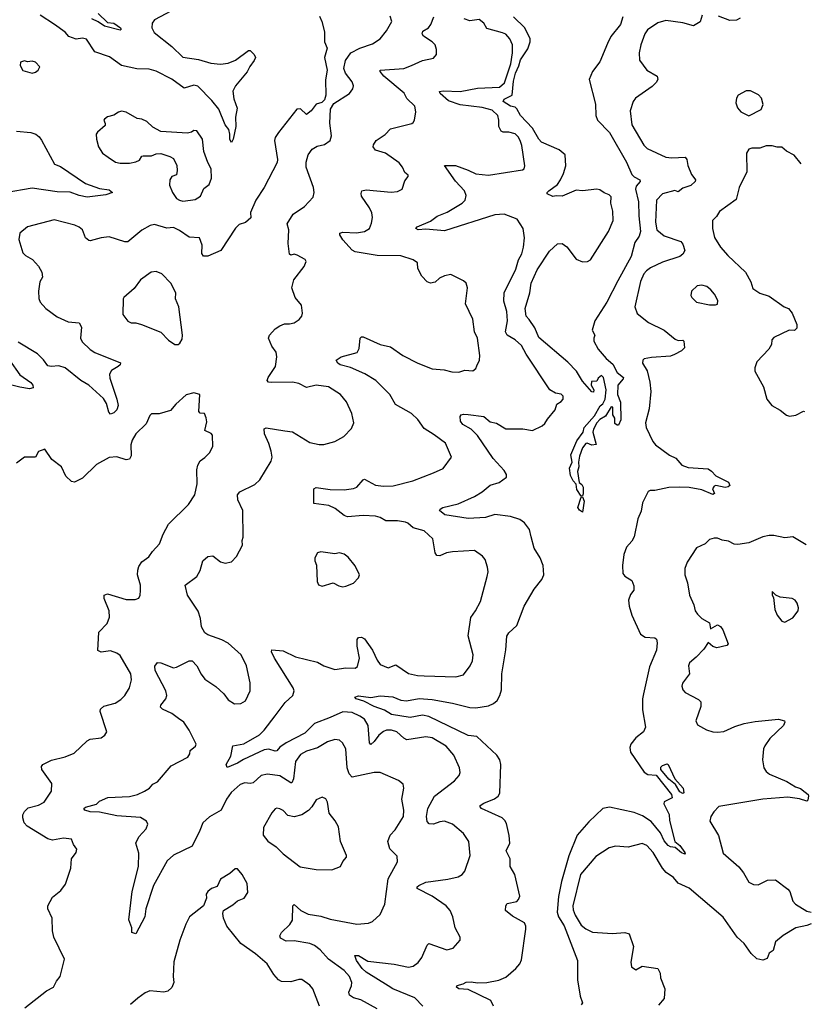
# Model space of a CAD drawing. Extents: x 2056909 to 2160450, y 827444 to 1016825.
# Tile 472 of 501: x 2138825 to 2143874, y 976137 to 982416. Entities that reach past the tile are written whole.
import ezdxf

# ---------------------------------------------------------------- set-up
doc = ezdxf.new("R2010")
doc.units = 0

msp = doc.modelspace()

# ---------------------------------------------------------------- linework, layer by layer
at = {"layer": '0CON10XD'}
for points in [[(2140737.6, 982437.6), (2140752.5, 982405), (2140768.8, 982338.8), (2140768, 982275), (2140786.2, 982235), (2140770, 982175), (2140786.7, 982095), (2140776.4, 982033.6), (2140776.7, 981935), (2140770, 981905), (2140751.7, 981888.3), (2140715, 981877.5), (2140683.3, 981835), (2140655, 981812.5), (2140615, 981847.5), (2140592.5, 981845), (2140475, 981696.7), (2140454.4, 981665.6), (2140449.2, 981645), (2140469.2, 981525), (2140467.5, 981505), (2140384.4, 981345.6), (2140330.8, 981265), (2140296, 981186), (2140298.6, 981151.4), (2140265, 981122.9), (2140225, 981110), (2140202.4, 981087.6), (2140108.8, 980945), (2140025, 980908.8), (2139998.3, 980908.3), (2139986.2, 980925), (2139988.8, 980978.8), (2139972.5, 981025), (2139905, 981028.8), (2139845, 981071.2), (2139805, 981090), (2139763.6, 981086.4), (2139685, 981110), (2139657.3, 981102.7), (2139605, 981072.9), (2139515, 980998.6), (2139495, 980998.6), (2139395, 981031.4), (2139345, 981025.8), (2139275, 981006.2), (2139265, 981008.8), (2139243.8, 981025), (2139225.5, 981075.5), (2139205, 981092), (2139175.7, 981105.7), (2139045, 981140), (2138875, 981094), (2138826.2, 981055), (2138818.8, 981015), (2138845, 980930), (2138862.7, 980912.7), (2138907, 980887), (2138944, 980845), (2138967.1, 980805), (2138970, 980775), (2138954.3, 980745), (2138944.4, 980685), (2138947.1, 980637.1), (2138956, 980615), (2138992, 980575), (2139065, 980522), (2139135, 980489.4), (2139205, 980482), (2139218.9, 980455), (2139212.5, 980385), (2139222.6, 980362.6), (2139275, 980313.1), (2139305, 980293.1), (2139467.3, 980227.3), (2139466.2, 980215), (2139454, 980205), (2139411.4, 980178.6), (2139398.1, 980155), (2139399.3, 980129.3), (2139445.5, 979995), (2139452.2, 979955), (2139445, 979928), (2139425, 979908), (2139405, 979901.2), (2139392.7, 979912.7), (2139377.7, 979967.7), (2139359.7, 979999.7), (2139265.4, 980085), (2139214.1, 980114.1), (2139115, 980196), (2139075, 980209.5), (2139024.7, 980204.7), (2139005, 980209.6), (2138977.4, 980247.4), (2138937.8, 980285), (2138815, 980358.5)], [(2139825, 982488.6), (2139685, 982414.4), (2139670.6, 982395), (2139667.1, 982365), (2139682, 982335), (2139794.7, 982244.7), (2139865, 982177.8), (2139965, 982161.5), (2140045, 982138.8), (2140105, 982132.2), (2140155, 982139.1), (2140201.7, 982158.3), (2140285, 982219.2), (2140295, 982220), (2140321.2, 982195), (2140328.8, 982175), (2140321.2, 982155), (2140292.1, 982117.9), (2140275, 982084.2), (2140202.2, 981995), (2140185, 981960), (2140190.9, 981910.9), (2140212.5, 981852.5), (2140200.9, 981795), (2140203.6, 981735), (2140186.2, 981653.8), (2140175, 981633.8), (2140165, 981652.5), (2140165.8, 981685.8), (2140158.6, 981715), (2140135.8, 981745.8), (2140094.8, 981844.8), (2140050.5, 981900.5), (2139962.1, 981992.1), (2139935, 981999.2), (2139875, 981980), (2139795, 982036.5), (2139695, 982088.4), (2139650.5, 982100.5), (2139572.4, 982102.4), (2139474.7, 982124.7), (2139398.8, 982178.8), (2139305, 982211.4), (2139251.1, 982291.1), (2139225, 982297.5), (2139185, 982290.9), (2139138.5, 982308.5), (2139115, 982336.9), (2139046.1, 982386.1), (2138955, 982444.3)], [(2139324.8, 982454.8), (2139385, 982397.5), (2139425, 982393.1), (2139468, 982365), (2139471.2, 982355), (2139465, 982350), (2139365, 982375.6), (2139325, 982403.2), (2139285, 982420.7)], [(2141395.4, 976125.4), (2141345, 976178.5), (2141205.7, 976235), (2141174.8, 976254.8), (2141035, 976342.2), (2141008.2, 976365), (2140972.9, 976415), (2140963, 976447), (2140985, 976447.5), (2141045, 976412.7), (2141213.2, 976393.2), (2141305, 976373.5), (2141335, 976379.4), (2141366.2, 976403.8), (2141389.4, 976435), (2141423.3, 976513.3), (2141435, 976524), (2141550, 976485), (2141590, 976495), (2141633.3, 976545), (2141633.8, 976565), (2141603.4, 976623.4), (2141586.9, 976695), (2141570, 976735), (2141544.4, 976765), (2141455.3, 976825.3), (2141359.2, 976875), (2141359.2, 976885), (2141370, 976895), (2141415, 976914.6), (2141555, 976935.5), (2141620.7, 976949.3), (2141646.2, 976965), (2141664.4, 976985.6), (2141698.6, 977085), (2141688.6, 977175), (2141656, 977225), (2141585, 977285.5), (2141534.6, 977304.6), (2141505, 977301.2), (2141465, 977286.4), (2141436.7, 977286.7), (2141422.9, 977302.9), (2141419.5, 977335), (2141428.8, 977385), (2141471.1, 977465), (2141598.3, 977561.7), (2141628, 977595), (2141634, 977615), (2141630, 977645), (2141592.9, 977725), (2141545, 977782.9), (2141455, 977836.4), (2141415, 977841.8), (2141295, 977824.3), (2141275, 977834.3), (2141230, 977875), (2141195.4, 977885.4), (2141165, 977885.4), (2141145, 977877.3), (2141115, 977853.6), (2141085, 977813.3), (2141065, 977794.3), (2141055, 977803.3), (2141046.8, 977915), (2141023.6, 977955), (2140995, 977975.3), (2140945, 977998.1), (2140885, 978002.6), (2140805, 977964.7), (2140705, 977927.2), (2140644.5, 977865.5), (2140523.6, 977805), (2140483.1, 977776.9), (2140465, 977753.3), (2140455, 977750.4), (2140415, 977764), (2140385, 977759.7), (2140252.4, 977697.6), (2140215, 977673.6), (2140147.5, 977647.5), (2140142, 977665), (2140170.9, 977719.1), (2140184, 977786), (2140255, 977797.8), (2140354.4, 977855), (2140385, 977884.4), (2140454, 977976), (2140518.9, 978061.1), (2140566, 978105), (2140576, 978135), (2140569.2, 978155), (2140449.4, 978345), (2140430, 978385), (2140433, 978397), (2140505, 978390), (2140585, 978353.3), (2140725, 978318.6), (2140765, 978295.7), (2140835, 978272.5), (2140905, 978281.9), (2140965, 978280.8), (2140979.1, 978290.9), (2140992.7, 978345), (2140978.3, 978421.7), (2140976.9, 978463.1), (2140986.7, 978475), (2141005, 978478.6), (2141025, 978468), (2141074.5, 978395), (2141105, 978331.2), (2141125, 978304.2), (2141175, 978282), (2141225, 978302.5), (2141305, 978245.6), (2141363, 978233), (2141405, 978231.5), (2141605.6, 978224.4), (2141655, 978238.8), (2141698, 978295), (2141712.7, 978327.3), (2141718, 978365), (2141685.7, 978485.7), (2141702.7, 978602.7), (2141732.9, 978645), (2141763.1, 978705), (2141806.7, 978865), (2141812.5, 978895), (2141809.2, 978925), (2141792.7, 978972.7), (2141776.2, 978995), (2141725, 979030.8), (2141585, 979022.5), (2141547.5, 979015), (2141505, 978996.9), (2141485, 978999.2), (2141474.4, 979015), (2141460, 979105), (2141405, 979156.5), (2141335, 979174.4), (2141301.4, 979205), (2141285, 979212.1), (2141235, 979220.9), (2141160.5, 979220.5), (2141125, 979241.5), (2141095, 979249.2), (2141015, 979254.6), (2140915, 979245.6), (2140895, 979254.3), (2140837.9, 979297.9), (2140797, 979317), (2140700.5, 979330.5), (2140701.2, 979425), (2140715, 979432), (2140805, 979419.1), (2140895, 979418.2), (2140955, 979426.9), (2140975.4, 979434.6), (2141015, 979482.5), (2141025, 979485.8), (2141095, 979448.5), (2141145, 979440.8), (2141206.7, 979443.3), (2141333.3, 979475), (2141464.3, 979525.7), (2141525.6, 979554.4), (2141578.8, 979625), (2141540.8, 979715), (2141468.2, 979768.2), (2141405, 979808.6), (2141365.3, 979865.3), (2141324.4, 979905), (2141221.1, 979961.1), (2141186.6, 980026.6), (2141095.7, 980115.7), (2141026.8, 980156.8), (2140935, 980197.8), (2140868.8, 980215), (2140853.3, 980225), (2140842.5, 980245), (2140875, 980265.6), (2140976.8, 980293.2), (2140990.3, 980319.7), (2140996, 980384), (2141005, 980393.3), (2141015, 980393.8), (2141125, 980345.6), (2141189.8, 980329.8), (2141268.8, 980275), (2141365, 980225.6), (2141455, 980190), (2141533, 980183), (2141580.7, 980169.3), (2141625, 980168.8), (2141665, 980181.2), (2141715, 980177.5), (2141735, 980192.5), (2141740.5, 980209.5), (2141758, 980245), (2141760, 980275), (2141744.4, 980384.4), (2141725.4, 980425.4), (2141715.3, 980505.3), (2141669.2, 980605), (2141680, 980705), (2141673.3, 980735), (2141655, 980751.2), (2141575, 980790), (2141535, 980783.3), (2141502.7, 980767.3), (2141475, 980741.2), (2141445, 980736.7), (2141423.9, 980743.9), (2141389.5, 980779.5), (2141365, 980830), (2141361.2, 980865), (2141335, 980884.2), (2141255, 980909.6), (2141105, 980912.4), (2140965, 980936.4), (2140945, 980945.5), (2140885, 981011.9), (2140866.7, 981045), (2140867.5, 981055), (2140885, 981061.8), (2140972.6, 981057.4), (2141023.3, 981065), (2141056.1, 981083.9), (2141068.6, 981118.6), (2141074.4, 981155), (2141070, 981185), (2141056.7, 981216.7), (2141005, 981290), (2141002, 981308), (2141007.5, 981325), (2141035, 981331.2), (2141195, 981315.8), (2141235, 981320), (2141263.3, 981335), (2141282.3, 981387.7), (2141302.5, 981415), (2141302.5, 981425), (2141281.9, 981441.9), (2141266.9, 981475), (2141245, 981502.5), (2141158.8, 981565), (2141094.5, 981584.5), (2141080, 981605), (2141081.2, 981618.8), (2141098.8, 981645), (2141155, 981683.1), (2141190.3, 981719.7), (2141325, 981754.2), (2141335, 981761.2), (2141343.8, 981775), (2141351.7, 981828.3), (2141344.2, 981864.2), (2141295, 981914), (2141277.7, 981947.7), (2141147.9, 982055), (2141124.5, 982085), (2141124.4, 982095), (2141275, 982105.5), (2141324, 982125), (2141395, 982155.7), (2141465, 982170), (2141482.5, 982195), (2141483.8, 982225), (2141473.8, 982255), (2141456.2, 982275), (2141400.6, 982310.6), (2141391.1, 982325), (2141397, 982343), (2141432.9, 982365), (2141446.7, 982385), (2141466.7, 982435)], [(2140624.4, 980525.6), (2140629.2, 980545), (2140622, 980595), (2140582.5, 980645), (2140560.8, 980705), (2140573, 980757), (2140638.8, 980841.2), (2140652.5, 980875), (2140645, 980886.7), (2140593.9, 980913.9), (2140575, 980920), (2140555, 980913.8), (2140545, 980920), (2140538.3, 980988.3), (2140540.6, 981075), (2140530.8, 981115), (2140568.9, 981175), (2140642.5, 981225), (2140697.5, 981285), (2140704, 981315), (2140698, 981345), (2140651.9, 981475), (2140652.1, 981507.9), (2140665.7, 981555), (2140690.3, 981589.7), (2140721.3, 981608.7), (2140769.1, 981620.9), (2140805, 981646.7), (2140814.1, 981675.9), (2140803.9, 981756.1), (2140807.5, 981845), (2140828.3, 981881.7), (2140927.5, 981945), (2140950, 981975), (2140953.3, 981995), (2140945, 982020), (2140902.5, 982075), (2140893.3, 982105), (2140903.2, 982156.8), (2140937.5, 982205), (2140994.5, 982235.5), (2141075, 982262.9), (2141123.8, 982295), (2141165.4, 982344.6), (2141199.2, 982405), (2141188.7, 982438.7)], [(2142672.1, 982435), (2142657.1, 982385), (2142595, 982308.1), (2142574, 982264), (2142525, 982146.7), (2142478, 982085), (2142456.7, 982035), (2142496.7, 981876.7), (2142500, 981805), (2142509.6, 981775), (2142586.5, 981696.5), (2142695, 981507.5), (2142729.3, 981429.3), (2142743.6, 981413.6), (2142780.9, 981395), (2142782.3, 981385), (2142757.5, 981355), (2142752.3, 981335), (2142772.4, 981255), (2142774.2, 981164.2), (2142784.7, 981065), (2142775, 981036), (2142747.5, 980995), (2142724.4, 980905), (2142639, 980751), (2142569.4, 980615), (2142493.3, 980495), (2142475.8, 980435), (2142493.8, 980405), (2142486, 980385), (2142487.5, 980365), (2142514, 980315), (2142565.8, 980255.8), (2142608.2, 980218.2), (2142635.8, 980165), (2142675.7, 980135), (2142674, 980125), (2142640, 980085), (2142637.5, 980025), (2142655.9, 979975.9), (2142658.8, 979865), (2142645, 979830), (2142635, 979830), (2142621.7, 979841.7), (2142620, 979875), (2142607, 979897), (2142607.5, 979945), (2142598, 979948), (2142561.5, 979888.5), (2142525, 979866.7), (2142505.6, 979845), (2142484.4, 979805), (2142481.1, 979785), (2142502.5, 979707.5), (2142475, 979701.9), (2142445, 979715.6), (2142435, 979712.5), (2142415, 979686.2), (2142395, 979632.5), (2142388.6, 979595), (2142391.4, 979565), (2142381.9, 979535), (2142394, 979465), (2142411.1, 979451.1), (2142417.8, 979435), (2142418.6, 979391.4), (2142415, 979380), (2142405, 979377.5), (2142379.2, 979419.2), (2142373.6, 979453.6), (2142354.7, 979474.7), (2142338.5, 979508.5), (2142332, 979555), (2142348.5, 979595), (2142340, 979640), (2142378.9, 979731.1), (2142418.8, 979785), (2142425.6, 979815), (2142491.2, 979888.8), (2142527, 979953), (2142545, 979966), (2142558.1, 979995), (2142565.6, 980055), (2142548.8, 980135), (2142535, 980147.5), (2142515, 980130), (2142505, 980110), (2142471.7, 980108.3), (2142470, 980085), (2142487.5, 980055), (2142485, 980040), (2142475, 980043.3), (2142415, 980110), (2142375.4, 980175), (2142321.6, 980231.6), (2142135, 980389.5), (2142110.3, 980450.3), (2142074.5, 980504.5), (2142055.8, 980525), (2142049.2, 980575), (2142078.8, 980675), (2142086.2, 980735), (2142125, 980820), (2142205, 980940), (2142255, 980986.7), (2142285, 980988.8), (2142315, 980968), (2142375, 980888.1), (2142415, 980872.2), (2142446.7, 980873.3), (2142465, 980885.6), (2142580.6, 981065), (2142609.6, 981135), (2142608.9, 981195), (2142594.3, 981245), (2142596.4, 981286.4), (2142585, 981299.2), (2142551.7, 981311.7), (2142525, 981331.2), (2142505, 981336.2), (2142415, 981324.3), (2142375, 981329.2), (2142285, 981291.2), (2142246.4, 981293.6), (2142225, 981287.5), (2142190, 981305), (2142190, 981315), (2142200, 981325), (2142255.5, 981364.5), (2142274.7, 981395.3), (2142293.6, 981435), (2142307.8, 981485), (2142304.4, 981555), (2142265, 981585.4), (2142153.1, 981635), (2142135, 981653.8), (2142094.8, 981725), (2142019.7, 981805), (2141995, 981848), (2141985, 981857.3), (2141955, 981864.8), (2141908.4, 981895), (2141915, 981909.6), (2141966.8, 981935), (2141973.8, 982025), (2141986.5, 982075), (2142008.6, 982121.4), (2142019.4, 982160.6), (2142065, 982231.1), (2142081.2, 982275), (2142080, 982295), (2142045.9, 982365), (2141974.6, 982435)], [(2143176.7, 982445), (2143165, 982402.5), (2143123, 982377), (2143055, 982397.1), (2142945, 982412), (2142894.4, 982395.6), (2142828.3, 982351.7), (2142811.4, 982325), (2142785.6, 982255), (2142775.7, 982205), (2142777.3, 982157.3), (2142824, 982095), (2142890, 982055), (2142894, 982035), (2142885, 982016.2), (2142859.6, 981990.4), (2142752.5, 981915), (2142737.5, 981895), (2142718, 981835), (2142729.4, 981745), (2142805, 981616.7), (2142827.5, 981595), (2142945, 981538.8), (2142984.5, 981534.5), (2143068.5, 981538.5), (2143079.4, 981525), (2143086.6, 981486.6), (2143109.7, 981429.7), (2143125, 981408.8), (2143136.2, 981395), (2143133.8, 981385), (2143105, 981358.5), (2143055, 981341.5), (2143025, 981317.5), (2143002.9, 981327.1), (2142925, 981305.6), (2142887.1, 981265), (2142879.6, 981125), (2142889.5, 981075), (2142935, 981038.2), (2143041.4, 981001.4), (2143055, 980984), (2143066.5, 980945), (2143055, 980921.3), (2143035, 980905.4), (2142925, 980868.8), (2142847.3, 980832.7), (2142823.1, 980815), (2142806.7, 980795), (2142785, 980746.7), (2142748, 980585), (2142762.6, 980542.6), (2142835, 980484.2), (2142935.5, 980435.5), (2143005, 980379.2), (2143025, 980370.8), (2143055, 980371.2), (2143061.2, 980365), (2143065, 980323.3), (2143046.2, 980305), (2143000.7, 980280.7), (2142975, 980271.2), (2142855, 980261.4), (2142807.7, 980252.3), (2142798.8, 980245), (2142798, 980225), (2142827.5, 980177.5), (2142844.5, 980104.5), (2142850, 980045), (2142839.2, 979935), (2142815.8, 979845), (2142820, 979815), (2142862.9, 979725), (2142879.4, 979705), (2142969.5, 979639.5), (2143009, 979619), (2143047.3, 979575), (2143089.4, 979559.4), (2143215, 979551.1), (2143237.4, 979537.4), (2143265, 979506.9), (2143345, 979466.2), (2143353.3, 979445), (2143343.9, 979436.1), (2143325, 979432.5), (2143265.8, 979445.8), (2143255, 979442), (2143244, 979425), (2143256.7, 979395), (2143245, 979388.8), (2143175, 979417.5), (2143095, 979433.3), (2143035.2, 979435.2), (2142965, 979433.6), (2142875, 979414.2), (2142846.4, 979413.6), (2142833.3, 979406.7), (2142797.5, 979335), (2142787.8, 979282.2), (2142766.4, 979233.6), (2142743, 979117), (2142729.1, 979090.9), (2142695, 979051.1), (2142679.1, 979005), (2142669.8, 978935), (2142672.4, 978885), (2142685, 978867.9), (2142729.7, 978839.7), (2142742.9, 978805), (2142741.5, 978778.5), (2142719.8, 978750.2), (2142708.9, 978715), (2142712.5, 978675), (2142728.3, 978618.2), (2142785, 978497.5), (2142815, 978477.5), (2142875, 978474.4), (2142885.6, 978465), (2142891.1, 978441.1), (2142887.5, 978395), (2142841.6, 978288.4), (2142803.8, 978116.2), (2142797.6, 978085), (2142798.2, 978015), (2142816.6, 977903.4), (2142802.9, 977875), (2142755, 977836.9), (2142721.9, 977795), (2142715.6, 977775), (2142721.1, 977745), (2142806.9, 977616.9), (2142832.1, 977602.1), (2142885, 977598.9), (2142981.8, 977475), (2142985.6, 977454.4), (2142935, 977427.5), (2142933.8, 977415), (2142967.2, 977347.2), (2142969.2, 977309.2), (2143004.4, 977175), (2143035, 977150), (2143067.8, 977105), (2143068.8, 977095), (2143045, 977102.2), (2143006.5, 977136.5), (2142975, 977140.4), (2142959.9, 977149.9), (2142935, 977180), (2142911.2, 977231.2), (2142852.4, 977302.4), (2142798, 977338), (2142745, 977360), (2142585.9, 977394.1), (2142543.8, 977385), (2142455, 977299.4), (2142380.5, 977215), (2142327.1, 977082.9), (2142281, 976919), (2142261.1, 976825), (2142253.5, 976725), (2142262.1, 976695), (2142297.1, 976637.1), (2142382.9, 976415), (2142381.9, 976291.9), (2142398.9, 976188.9), (2142413.8, 976145), (2142406.8, 976133.2)], [(2143420, 982425), (2143395.9, 982414.1), (2143355, 982412), (2143282, 982438)], [(2141785, 977419.6), (2141852.6, 977447.4), (2141875.7, 977465), (2141886.2, 977483.8), (2141893.9, 977665), (2141886.2, 977695), (2141868.5, 977725), (2141740, 977845), (2141685, 977851.8), (2141435, 977972.3), (2141395, 977979.8), (2141315, 977966.8), (2141196.2, 977985), (2141152.5, 978012.5), (2141085, 978035.7), (2141020.9, 978070.9), (2140970, 978085), (2140963.3, 978095), (2140985, 978104), (2141065, 978093.1), (2141125, 978104.4), (2141205, 978097.3), (2141256.9, 978076.9), (2141292, 978072), (2141373.1, 978086.9), (2141455, 978080), (2141585, 978057.9), (2141695, 978029.7), (2141735, 978026.6), (2141815, 978040.8), (2141847.1, 978055), (2141870.5, 978075), (2141887.9, 978105), (2141897.1, 978142.9), (2141900.9, 978245), (2141926.5, 978396.5), (2141930.9, 978485), (2141944, 978506), (2141996.6, 978553.4), (2142041.9, 978675), (2142106.9, 978785), (2142155.6, 978845), (2142167.1, 978875), (2142164.1, 978935.9), (2142143.8, 978985), (2142106.7, 979045), (2142088.1, 979118.1), (2142076.7, 979165), (2142045, 979207.1), (2142015, 979228.1), (2141955, 979248.5), (2141855, 979260.4), (2141795, 979241.4), (2141685.3, 979235.3), (2141537.4, 979257.4), (2141502.5, 979285), (2141506.7, 979295), (2141523.3, 979305), (2141621.4, 979328.6), (2141725, 979375.6), (2141775, 979404.4), (2141825, 979447.8), (2141883.3, 979465), (2141930.5, 979499.5), (2141930, 979515), (2141915, 979542), (2141845, 979618.6), (2141745, 979764.4), (2141705, 979804.4), (2141651.4, 979835), (2141635.8, 979855), (2141633.3, 979885), (2141640, 979895), (2141655, 979900.8), (2141685, 979898.9), (2141785, 979885.6), (2141825, 979851.9), (2141865, 979842.5), (2141925, 979807.5), (2142035, 979805.8), (2142095, 979796), (2142157.5, 979825), (2142175, 979840), (2142190.9, 979869.1), (2142241.2, 979928.8), (2142251.2, 979965), (2142279.3, 979980.7), (2142290.8, 979995), (2142291.2, 980015), (2142278.6, 980028.6), (2142242.5, 980035), (2142206.1, 980056.1), (2142055, 980283.8), (2142025, 980339.2), (2141984.5, 980374.5), (2141935, 980404), (2141922.9, 980425), (2141936.2, 980495), (2141932.7, 980555), (2141912, 980622), (2141915.3, 980675), (2141990, 980825), (2142007.3, 980885), (2142026.6, 980923.4), (2142038.5, 980965), (2142045.6, 981025), (2142037.1, 981085), (2141997.5, 981145), (2141915, 981176.8), (2141855, 981171.5), (2141535, 981068.8), (2141415, 981079.2), (2141366.1, 981076.1), (2141351.2, 981085), (2141360, 981095), (2141445, 981131.1), (2141487.8, 981162.2), (2141552.3, 981187.7), (2141647.5, 981245), (2141665.7, 981265), (2141672.9, 981295), (2141661.4, 981325), (2141605, 981387.1), (2141533.3, 981486.7), (2141605, 981485.6), (2141685, 981455.5), (2141735, 981433.1), (2141815, 981423.9), (2142032.4, 981457.6), (2142042, 981465), (2142045.7, 981484.3), (2142026.7, 981613.3), (2142016.9, 981645), (2142005, 981669.2), (2141985, 981688.6), (2141945, 981698.6), (2141909.1, 981699.1), (2141895, 981706), (2141880.6, 981735), (2141881.1, 981775), (2141874.4, 981805), (2141838.5, 981838.5), (2141775.6, 981855.6), (2141635, 981873.9), (2141558.8, 981898.8), (2141507.1, 981945), (2141502.3, 981957.7), (2141526.6, 981963.4), (2141635, 981957.3), (2141745, 981979.4), (2141885, 981985.5), (2141916.3, 982013.7), (2141956.4, 982135), (2141968, 982205), (2141967.7, 982255), (2141951.9, 982295), (2141925, 982323.1), (2141905, 982333.3), (2141805, 982359.2), (2141785.6, 982395), (2141756.5, 982416.5), (2141695, 982408.2), (2141660.6, 982420.6)], [(2138905, 982076), (2138925, 982080.8), (2138943.8, 982095), (2138953.3, 982115), (2138926.7, 982145), (2138905, 982152), (2138875, 982148), (2138855, 982154.2), (2138830, 982145), (2138828.1, 982125), (2138845, 982092.5), (2138905, 982076)], [(2143475, 981803.8), (2143555, 981843.3), (2143565.8, 981875.8), (2143555.8, 981915), (2143536.7, 981936.7), (2143485, 981962), (2143458.3, 981961.7), (2143407.5, 981935), (2143397.5, 981915), (2143393.3, 981885), (2143403.9, 981853.9), (2143425, 981827.5), (2143475, 981803.8)], [(2139865, 981259.2), (2139915, 981264.4), (2139945, 981270), (2139978.7, 981291.3), (2139999.5, 981340.5), (2140034, 981365), (2140047.5, 981405), (2140045.8, 981465), (2140024, 981505), (2140000, 981575), (2139990, 981655), (2139955, 981707.5), (2139935, 981710), (2139921.7, 981698.3), (2139895, 981693.3), (2139725, 981703.8), (2139675, 981730), (2139635, 981766.2), (2139605, 981781.2), (2139575, 981786.2), (2139505, 981826.2), (2139475, 981832.5), (2139455, 981826.7), (2139425, 981806.2), (2139385, 981797.5), (2139365, 981782.5), (2139361.2, 981775), (2139371.2, 981755), (2139369.2, 981740.8), (2139320.5, 981699.5), (2139313.8, 981685), (2139314, 981655), (2139326.7, 981605), (2139353.8, 981565), (2139388.3, 981538.3), (2139435, 981508), (2139465, 981501.4), (2139525, 981501.4), (2139565, 981508.6), (2139589.3, 981520.7), (2139603.8, 981545), (2139611.7, 981548.3), (2139665, 981548.1), (2139695, 981560), (2139725, 981563.3), (2139783.6, 981543.6), (2139805, 981530), (2139827, 981487), (2139828.8, 981455), (2139825, 981427.5), (2139795, 981416.2), (2139782.5, 981395), (2139780.7, 981360.7), (2139798.8, 981315), (2139825.8, 981275.8), (2139844.5, 981264.5), (2139865, 981259.2)], [(2138805, 981705.8), (2138895, 981697.5), (2138927, 981687), (2138949.5, 981669.5), (2138965, 981647.5), (2139048, 981495), (2139085, 981479.5), (2139245, 981370.6), (2139335, 981339.1), (2139395, 981331.4), (2139416.7, 981315), (2139375, 981298.1), (2139255, 981284), (2139205, 981294.1), (2139146.7, 981316.7), (2139065, 981318.1), (2138905, 981342.5), (2138731.4, 981311.4)], [(2143808.2, 981495.8), (2143765, 981552.5), (2143715, 981576.7), (2143685, 981602.5), (2143655, 981602.5), (2143625, 981612.5), (2143585, 981612.5), (2143545, 981597.5), (2143495, 981597.5), (2143475, 981590), (2143460, 981565), (2143462, 981445), (2143412.9, 981345), (2143395, 981270), (2143287.3, 981192.7), (2143268.8, 981161.2), (2143244.2, 981135.8), (2143243.3, 981085), (2143257.2, 981027.2), (2143295.6, 980965), (2143341.9, 980911.9), (2143454, 980805), (2143488.8, 980745), (2143501.7, 980701.7), (2143545, 980672.5), (2143605, 980652.5), (2143700, 980585), (2143727.5, 980575), (2143752.5, 980545), (2143781.7, 980471.7), (2143781.7, 980448.3), (2143767, 980433), (2143733, 980437), (2143635, 980390), (2143622.5, 980375), (2143620, 980345), (2143603.3, 980315), (2143526.7, 980235), (2143513.3, 980195), (2143513.8, 980175), (2143568.8, 980075), (2143590, 979995), (2143622.5, 979955), (2143675, 979926.2), (2143715, 979893.3), (2143735, 979886.7), (2143775, 979893.3), (2143825, 979920), (2143829.5, 979918.3)], [(2139835, 980343.8), (2139847.3, 980352.7), (2139861.7, 980378.3), (2139864, 980405), (2139839.2, 980585), (2139819.2, 980635), (2139820, 980675), (2139789.2, 980735), (2139731.2, 980795), (2139695, 980809.2), (2139662.5, 980805), (2139595, 980758), (2139555, 980701.2), (2139488.8, 980645), (2139484, 980635), (2139482.5, 980535), (2139515, 980493.8), (2139535, 980483.8), (2139565, 980483.3), (2139601.7, 980471.7), (2139724.2, 980424.2), (2139775, 980373.3), (2139815, 980343.8), (2139835, 980343.8)], [(2143225, 980596.7), (2143263, 980597), (2143275, 980602.5), (2143277.5, 980625), (2143256.7, 980665), (2143233.9, 980693.9), (2143207.5, 980715), (2143175, 980723.8), (2143145, 980718.8), (2143110, 980685), (2143106.4, 980656.4), (2143111.2, 980645), (2143142.5, 980615), (2143225, 980596.7)], [(2141105, 976108.6), (2141000, 976165), (2140955, 976177.9), (2140928.5, 976195), (2140924.6, 976215), (2140941.8, 976255), (2140943.8, 976275), (2140927.7, 976315), (2140895, 976351.8), (2140794.2, 976424.2), (2140740.4, 976485), (2140705, 976512.3), (2140675, 976524.6), (2140575, 976540.9), (2140525, 976538.8), (2140487.7, 976557.7), (2140483.8, 976573.8), (2140494.2, 976595), (2140547.5, 976645), (2140565, 976673.3), (2140566.4, 976763.6), (2140575, 976772.5), (2140617.5, 976735), (2140665, 976711.9), (2140745, 976698.6), (2140805, 976680), (2140975, 976647.1), (2141050, 976655), (2141075.8, 976664.2), (2141125, 976710), (2141154.2, 976775), (2141174.1, 976935.9), (2141234.3, 977045.7), (2141231.7, 977081.7), (2141185, 977128), (2141172.5, 977175), (2141188.6, 977215), (2141220.1, 977249.9), (2141273.3, 977335), (2141274.4, 977375), (2141262.5, 977445), (2141274.2, 977515), (2141269.7, 977539.7), (2141240, 977565), (2141125, 977615.7), (2141085.8, 977615.8), (2140945, 977585.6), (2140926.4, 977606.4), (2140912.8, 977645), (2140905, 977766.7), (2140884.5, 977804.5), (2140865, 977821.4), (2140835, 977824.4), (2140788.7, 977811.3), (2140725, 977772.1), (2140655, 977751.1), (2140615, 977730.5), (2140584.3, 977685.7), (2140570.8, 977575), (2140560.3, 977549.7), (2140555, 977548.1), (2140485, 977593.9), (2140405, 977604.6), (2140365, 977595.5), (2140315, 977550), (2140295, 977545.4), (2140260.7, 977549.3), (2140232, 977538), (2140173.2, 977486.8), (2140144.4, 977445), (2140110.8, 977375), (2140035, 977331.4), (2139992, 977295), (2139974.2, 977245), (2139925, 977146.2), (2139805, 977088.6), (2139765, 977052.5), (2139678.5, 976895), (2139629.6, 976745), (2139623.1, 976695), (2139565, 976586.7), (2139541.2, 976595), (2139540, 976625), (2139520.6, 976675), (2139543.3, 976855), (2139583.8, 977015), (2139585, 977100), (2139566, 977165), (2139585, 977203.8), (2139632, 977255), (2139642.5, 977285), (2139634, 977305), (2139595, 977327.5), (2139445, 977338.5), (2139335, 977361.5), (2139275, 977363.6), (2139240, 977375), (2139234.2, 977385), (2139245, 977393.3), (2139315, 977413.8), (2139335, 977431.2), (2139387.5, 977455), (2139525, 977461.8), (2139576.7, 977475), (2139621.2, 977495), (2139652, 977515), (2139675, 977540), (2139704.4, 977555.6), (2139791.7, 977658.3), (2139897, 977713), (2139910, 977735), (2139912.5, 977755), (2139946.4, 977783.6), (2139950, 977795), (2139906, 977885), (2139871.2, 977935), (2139838.9, 977958.9), (2139795, 977990.8), (2139735, 978019.2), (2139722.7, 978032.7), (2139726, 978045), (2139758.1, 978085), (2139763.3, 978106.7), (2139756.4, 978135), (2139688.1, 978265), (2139685.9, 978294.1), (2139704.2, 978315.8), (2139725, 978314.2), (2139805, 978282.5), (2139825, 978286.2), (2139905, 978326.2), (2139925, 978326.2), (2139955.5, 978295.5), (2139981.7, 978241.7), (2140005, 978210), (2140075, 978164), (2140127.6, 978117.6), (2140155, 978079.2), (2140195, 978052.5), (2140235, 978054), (2140265, 978072), (2140294.3, 978135), (2140295.8, 978185.8), (2140271.9, 978295), (2140237.1, 978365), (2140155, 978439.2), (2140115, 978460.8), (2140025, 978492), (2140005, 978506.7), (2139984.3, 978544.3), (2139977.9, 978597.9), (2139963, 978643), (2139894.4, 978745), (2139880, 978810), (2139955.6, 978864.4), (2139976.9, 978903.1), (2139992.9, 978965), (2140025, 978992), (2140055.8, 978995.8), (2140105, 978957.5), (2140135, 978950), (2140175, 978958.8), (2140208.3, 978991.7), (2140246.2, 979065), (2140243.3, 979095), (2140251.2, 979115), (2140247.5, 979285), (2140215.8, 979355), (2140214, 979385), (2140230, 979405), (2140325, 979452), (2140357.6, 979482.4), (2140428.8, 979601.2), (2140434.2, 979625), (2140429.2, 979665), (2140415, 979713.3), (2140386.9, 979775), (2140385, 979807.5), (2140396.1, 979813.9), (2140515, 979793.5), (2140565, 979788.1), (2140675, 979718.9), (2140735, 979706.9), (2140765, 979707.1), (2140835, 979725.8), (2140893, 979757), (2140940.5, 979809.5), (2140956.7, 979845), (2140944, 979905), (2140909.7, 979979.7), (2140872, 980025), (2140793.8, 980075), (2140715, 980085.5), (2140655, 980070), (2140605, 980095.4), (2140565, 980104.6), (2140431.3, 980101.3), (2140412.5, 980105), (2140404.2, 980114.2), (2140410.6, 980135), (2140455.7, 980205), (2140465.7, 980265), (2140460.8, 980295), (2140432.9, 980335), (2140412.5, 980385), (2140419.2, 980405), (2140454.5, 980445.5), (2140485, 980464.2), (2140513.2, 980476.8), (2140545, 980475.8), (2140575, 980483.8), (2140606.8, 980503.2), (2140624.4, 980525.6)], [(2138760.4, 980245), (2138825, 980151.9), (2138895, 980102.9), (2138908.6, 980085), (2138910.7, 980069.3), (2138887.8, 980062.2), (2138825, 980072.4), (2138775, 980086.1)], [(2138855, 977366), (2138879.6, 977390.4), (2138945, 977407.1), (2138982, 977425), (2139027.5, 977495), (2139030.8, 977545), (2138965.8, 977635), (2138963.9, 977653.9), (2138972.5, 977665), (2139027, 977693), (2139115, 977714.4), (2139172.4, 977737.6), (2139255, 977817.1), (2139275, 977828.1), (2139343.9, 977836.1), (2139367.7, 977852.3), (2139381.2, 977875), (2139338.6, 978005), (2139340.5, 978019.5), (2139362.2, 978037.8), (2139433.8, 978056.2), (2139469.8, 978080.2), (2139495.7, 978105), (2139525.6, 978155), (2139537.5, 978205), (2139534.4, 978245), (2139465, 978362.2), (2139445, 978376.9), (2139405, 978390), (2139345, 978381.5), (2139322.9, 978392.9), (2139329.8, 978510.2), (2139382.2, 978565), (2139397.5, 978605), (2139396.7, 978646.7), (2139364.5, 978725), (2139364.4, 978745.6), (2139385, 978754.3), (2139505, 978719.2), (2139560.7, 978719.3), (2139585, 978727.5), (2139593.3, 978745), (2139596.2, 978775), (2139595, 978810), (2139577.3, 978875), (2139577.5, 978905), (2139585, 978928), (2139605, 978958.6), (2139649.6, 978990.4), (2139672, 979025), (2139716.6, 979073.4), (2139739.4, 979135), (2139775, 979198.6), (2139902.5, 979325), (2139942.5, 979385), (2139957.8, 979455), (2139955.5, 979545), (2139960.6, 979575), (2139976.4, 979603.6), (2140006.2, 979623.8), (2140035.6, 979654.4), (2140056, 979695), (2140055.6, 979765.6), (2140047, 979777), (2140005.7, 979795.7), (2140017.7, 979852.3), (2140013.9, 979876.1), (2140003.8, 979903.8), (2139975, 979906.7), (2139967.7, 979917.7), (2139973.3, 980025), (2139935, 980036.2), (2139886.4, 980023.6), (2139820, 979965), (2139787, 979923), (2139715, 979903.3), (2139665, 979902.5), (2139655, 979892.5), (2139631.7, 979838.3), (2139566, 979775), (2139542.5, 979735), (2139533.3, 979705), (2139535.6, 979635), (2139525, 979613.8), (2139505, 979608.1), (2139445, 979628.9), (2139395, 979622.9), (2139315, 979578.9), (2139225, 979493.1), (2139175, 979465.8), (2139155, 979471.2), (2139120, 979505), (2139092.5, 979565), (2139030.3, 979610.3), (2138985, 979676.7), (2138945, 979662.5), (2138925, 979626.7), (2138855, 979626.2), (2138805, 979588)], [(2142415, 979276.2), (2142395, 979288.9), (2142385.5, 979305), (2142405, 979370), (2142415, 979373.3), (2142425.5, 979345), (2142415, 979276.2)], [(2143841.1, 979066.9), (2143755, 979118.6), (2143705, 979110.8), (2143635, 979126.2), (2143605.9, 979125.9), (2143565, 979118.5), (2143475, 979080), (2143405, 979068.5), (2143381.1, 979071.1), (2143345, 979089.4), (2143305, 979095.8), (2143275, 979108.8), (2143255, 979108.8), (2143225, 979100), (2143196.4, 979073.6), (2143142, 979048), (2143083, 978957), (2143066.2, 978915), (2143066.2, 978875), (2143084, 978825), (2143096, 978745), (2143123.8, 978685), (2143134, 978645), (2143147.5, 978625), (2143175, 978597.5), (2143225, 978570), (2143231.7, 978531.7), (2143275, 978555.7), (2143295, 978546.7), (2143310, 978525), (2143343.8, 978435), (2143335.6, 978424.4), (2143270.9, 978410.9), (2143245, 978418.6), (2143215, 978444.2), (2143188.6, 978401.4), (2143139.3, 978350.7), (2143096, 978315), (2143090, 978295), (2143096.2, 978245), (2143053.3, 978185), (2143048.8, 978165), (2143055, 978142.5), (2143070, 978125), (2143155, 978081.2), (2143170, 978065), (2143170, 978035), (2143136.7, 977945), (2143148.3, 977918.3), (2143205, 977887.5), (2143245, 977874.3), (2143275, 977871.9), (2143315, 977877.5), (2143385, 977909.4), (2143445, 977928.1), (2143515, 977941.1), (2143665, 977954.3), (2143702.5, 977945), (2143705.8, 977935), (2143695.7, 977915), (2143608.9, 977831.1), (2143577.1, 977785), (2143569.2, 977765), (2143562, 977695), (2143570.8, 977645), (2143585, 977622), (2143608, 977605), (2143718.3, 977558.3), (2143774, 977524), (2143805, 977512.9), (2143835, 977488.8), (2143853.3, 977475), (2143856, 977466), (2143852, 977438), (2143845, 977432.9), (2143797.6, 977447.6), (2143723.1, 977456.9), (2143565, 977444.5), (2143285, 977398.8), (2143252, 977365), (2143234, 977335), (2143226.2, 977305), (2143282.6, 977212.6), (2143311.4, 977101.4), (2143412.4, 977012.4), (2143441.9, 976975), (2143475, 976915.8), (2143505, 976901.1), (2143535, 976899.4), (2143595, 976928.6), (2143645, 976930), (2143725, 976870), (2143736, 976855), (2143756.7, 976795), (2143773.3, 976775), (2143845, 976731.2), (2143872.8, 976724.5)], [(2140885, 978800), (2140905, 978803.3), (2140955, 978823.3), (2140985, 978857.5), (2140991.2, 978875), (2140965, 978932.5), (2140919.1, 978989.1), (2140895, 979008), (2140865, 979015.8), (2140835, 979010), (2140745, 979022.5), (2140723.6, 979016.4), (2140707.5, 978985), (2140707.5, 978965), (2140718.3, 978938.3), (2140722.7, 978832.7), (2140731.2, 978811.2), (2140755, 978803.8), (2140825, 978823.8), (2140860, 978805), (2140885, 978800)], [(2143705, 978573.8), (2143755, 978602), (2143789.2, 978645), (2143792, 978665), (2143783.8, 978695), (2143770, 978715), (2143752.5, 978725), (2143675, 978732.5), (2143647, 978747), (2143625, 978770), (2143623.3, 978745), (2143631.7, 978731.7), (2143641.2, 978655), (2143655, 978617.5), (2143685, 978580), (2143705, 978573.8)], [(2143055, 977480), (2143035, 977492.7), (2143007.8, 977537.8), (2142965, 977573.3), (2142915, 977634.4), (2142915, 977648), (2142925, 977659.4), (2142955, 977670), (2142960, 977665), (2143004.2, 977574.2), (2143056.7, 977515), (2143060, 977485), (2143055, 977480)], [(2140815, 976993.8), (2140870, 977015), (2140885, 977046.7), (2140908.8, 977075), (2140908.8, 977085), (2140870, 977175), (2140859.3, 977269.3), (2140837.6, 977307.6), (2140798.8, 977355), (2140789.2, 977425), (2140777.6, 977447.6), (2140755, 977458), (2140715, 977440.8), (2140688, 977395), (2140666.4, 977373.6), (2140625, 977345.6), (2140575, 977331.4), (2140535, 977340), (2140505, 977373.3), (2140485, 977383.3), (2140465, 977387.5), (2140455, 977382.5), (2140433, 977357), (2140380, 977265), (2140378.8, 977215), (2140407, 977177), (2140460.5, 977140.5), (2140505.5, 977095.5), (2140613.8, 977013.8), (2140715, 976995.7), (2140815, 976993.8)], [(2141847.6, 976125), (2141830.5, 976160.5), (2141685, 976231.5), (2141625, 976234.6), (2141610, 976245), (2141615, 976257.1), (2141652.8, 976267.2), (2141671.5, 976278.5), (2141705, 976280), (2141745, 976273.3), (2141805.3, 976274.7), (2141880.1, 976289.9), (2141925, 976310), (2141989.3, 976365), (2142014.1, 976395), (2142025, 976421.2), (2142052.8, 976615), (2142053.4, 976635), (2142045, 976655.5), (2141968.2, 976698.2), (2141923.1, 976735), (2141924.8, 976765), (2141935, 976780.5), (2141995, 976793.1), (2142006.9, 976805), (2142014.5, 976825.5), (2141982, 976965), (2141953.8, 977015), (2141952.3, 977065), (2141928.5, 977115), (2141950.4, 977165), (2141946.5, 977213.5), (2141929.7, 977289.7), (2141919.7, 977309.7), (2141903.1, 977325), (2141770.8, 977385), (2141760.8, 977395), (2141761.4, 977405), (2141785, 977419.6)], [(2138857.5, 976115), (2138997, 976223), (2139040, 976245), (2139058.8, 976285), (2139083.8, 976315), (2139111.2, 976425), (2139042.2, 976565), (2139034.4, 976605), (2139031.1, 976685), (2139004.4, 976745), (2139003.8, 976765), (2139035, 976820), (2139088.3, 976861.7), (2139116.8, 976903.2), (2139151.2, 977005), (2139156, 977065), (2139186.2, 977105), (2139190, 977125), (2139167.5, 977155), (2139155, 977188.8), (2139105, 977195.6), (2139035, 977184.4), (2139005, 977191.8), (2138872, 977272), (2138852.9, 977295), (2138844.5, 977325), (2138844.4, 977345), (2138855, 977366)], [(2143873.8, 976650.6), (2143845, 976638.2), (2143775, 976623.3), (2143693.8, 976575), (2143645.9, 976534.1), (2143629.5, 976480.5), (2143605, 976462.5), (2143591.7, 976428.3), (2143565, 976417.5), (2143527, 976427), (2143489.7, 976459.7), (2143445.7, 976525), (2143401.5, 976565), (2143311.3, 976691.3), (2143095, 976877.9), (2143025, 976908.5), (2142995, 976945.6), (2142947.1, 976977.1), (2142924.6, 977005), (2142866.2, 977105), (2142825, 977148.6), (2142795, 977162.5), (2142705, 977138.2), (2142625, 977145.6), (2142583.8, 977135), (2142500.5, 977079.5), (2142402.3, 976965), (2142353.1, 976765), (2142355, 976740), (2142367.7, 976705), (2142405, 976641.4), (2142435, 976617.1), (2142477.6, 976597.6), (2142605, 976587.8), (2142685, 976595.6), (2142711.2, 976585), (2142740, 976505), (2142723.3, 976405), (2142727.5, 976375), (2142755, 976357.5), (2142795, 976380), (2142895.8, 976365.8), (2142910, 976335), (2142912, 976305), (2142940.6, 976235), (2142935.7, 976174.3), (2142899.8, 976130.2)], [(2140737.8, 976125), (2140694.3, 976234.3), (2140675, 976258), (2140625, 976295.7), (2140605, 976295.6), (2140555, 976280.8), (2140495, 976282.9), (2140475, 976292.9), (2140446.2, 976326.2), (2140404.2, 976394.2), (2140329.2, 976459.2), (2140234.7, 976524.7), (2140145.7, 976635), (2140124.2, 976685), (2140120.8, 976715), (2140125.9, 976734.1), (2140185, 976770), (2140213.9, 976796.1), (2140256.1, 976813.9), (2140279.3, 976850.7), (2140275, 976907.5), (2140244, 976965), (2140215, 977000), (2140199.3, 977000.7), (2140165, 976970), (2140106.7, 976935), (2140085, 976887.5), (2140047.5, 976875), (2140025, 976856.7), (2140015, 976840), (2140016.4, 976813.6), (2139996.7, 976765), (2139907.5, 976695), (2139885, 976647.5), (2139847.1, 976545), (2139807.7, 976407.7), (2139802.9, 976315), (2139808.1, 976275), (2139795, 976243.3), (2139769.7, 976220.3), (2139745, 976214.2), (2139655, 976222.5), (2139625, 976210), (2139577.5, 976175), (2139531.4, 976135)]]:
    msp.add_lwpolyline(points, dxfattribs=at)

doc.saveas('drawing.dxf')
